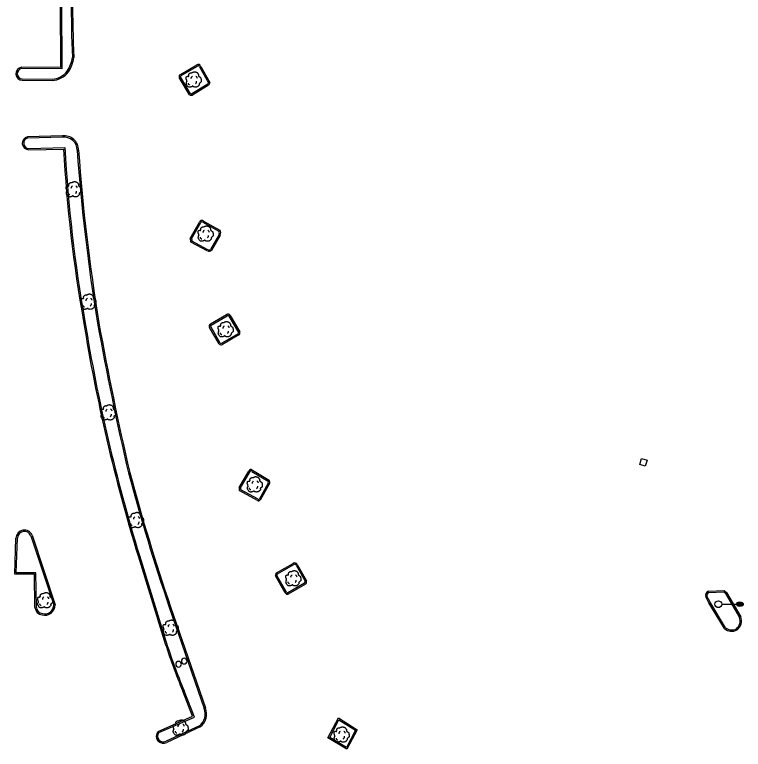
# Model space of a CAD drawing. Extents: x 2145380 to 2156929, y 139568 to 149130.
# Drawn here: x 2151216 to 2151536.9, y 144301.8 to 144625.5 of the extents above; entities that cross this region are included whole.
import ezdxf

# ---------------------------------------------------------------- set-up
doc = ezdxf.new("R2010")
doc.units = 0
for name, color, linetype in [('TOPO_Curb Back', 7, 'Continuous'), ('TOPO_DRAIN_Inlet Grate', 7, 'Continuous'), ('TOPO_Light Pole', 7, 'Continuous'), ('TOPO_Misc', 7, 'Continuous'), ('TOPO_Tree', 7, 'Continuous')]:
    doc.layers.add(name, color=color, linetype=linetype)

# ---------------------------------------------------------------- blocks, each defined once
blk = doc.blocks.new('POST')
at = {"layer": 'TOPO_Misc'}
for start, end in [(89.99996, 180.00004), (179.99996, 270.00004), (359.99996, 90.00004), (269.99996, 0.00004)]:
    blk.add_arc((-0.01, 0.03), 3.16, start, end, dxfattribs=at)
blk = doc.blocks.new('LP')
at = {"layer": 'TOPO_Light Pole'}
blk.add_line((3.81, 0), (20.32, 0), dxfattribs=at)
for points in [[(20.32, 0), (27.94, 0)], [(20.32, 0), (23.5, 0)], [(20.83, 1.27), (27.43, 1.27)], [(20.83, 1.27), (23.5, 1.27)], [(23.71, 1.27), (27.43, 1.27)], [(23.71, 0), (27.94, 0)], [(20.83, -1.27), (27.43, -1.27)], [(20.83, -1.27), (23.5, -1.27)], [(23.71, -1.27), (27.43, -1.27)]]:
    blk.add_lwpolyline(points, dxfattribs=at)
blk.add_circle((0, 0), 3.81, dxfattribs=at)
blk.add_ellipse((24.13, 0), major_axis=(3.81, 0), ratio=0.666667, dxfattribs=at)
blk = doc.blocks.new('TREE')
at = {"layer": 'TOPO_Tree'}
for points in [[(-14.1, -0.4), (-14.2, 0.5), (-14.4, 1.4), (-14.6, 2.3), (-14.8, 3.2), (-15.5, 4), (-15.7, 4.9), (-15.8, 5.6), (-15.7, 6.3), (-15.7, 7), (-15.6, 7.9), (-15.7, 8.8), (-15.1, 9.7), (-14.6, 10.4), (-13.8, 10.5), (-13, 10.7), (-12.2, 11), (-11.1, 10), (-10.4, 10.7), (-9.4, 11.7), (-10.3, 13.3), (-9.8, 14.4), (-9.6, 15.1), (-9.3, 15.9), (-8.8, 16.5), (-8.2, 17.3), (-7.5, 17.7), (-6.7, 18.1), (-6.1, 18.4), (-5.6, 18.6), (-5.1, 18.7), (-4.5, 18.7), (-4, 18.5), (-3.5, 18.1)], [(-3.5, 17.6), (-3.1, 18.3), (-2.6, 18.8), (-1.9, 19.2), (-1, 19.7), (-0.2, 20), (0.7, 20.2), (1.6, 20.5), (2.5, 20.8), (3.4, 20.8), (4.1, 20.7), (4.8, 20.5), (5.5, 20.2), (6.4, 19.9), (7.3, 19.7), (8.2, 19.2), (9.4, 18.4), (10, 17.2), (10.8, 16), (11.2, 15.3), (11.6, 14.6), (11.9, 13.9), (12.2, 13.1), (11.4, 12), (11.9, 11.2), (12, 11), (12.2, 10.9), (12.4, 10.7), (12.9, 10.4), (13.5, 10), (14, 9.7), (14.7, 9.2), (15.4, 8.7), (16.1, 8.1), (16.7, 7.5), (16.9, 6.7), (17.1, 6), (17.6, 4.4), (17.7, 2.8), (17.7, 1.2), (17.7, -0.2), (17.8, -2.2), (16.6, -3), (15.5, -3.8), (14.3, -4.6), (13.2, -5.3)], [(13.2, -5.3), (13.3, -5.8), (13.4, -6.3), (13.4, -6.7), (13.8, -8.5), (12.2, -10), (10.8, -11.5), (10, -12.3), (9.1, -12.8), (8.2, -13.1), (6, -13.8), (3.3, -13.6), (1.3, -13.1), (0.5, -12.9), (-0.1, -11.4), (-0.8, -11.5), (-2, -11.6), (-3.3, -12.8), (-4.5, -13.1), (-6.1, -13.5), (-7.8, -14), (-9.3, -13.6), (-11.4, -13.1), (-12.8, -11.4), (-14.1, -9.4), (-15.3, -7.3), (-15.6, -5.1), (-15.1, -3), (-14.9, -1.9), (-13.9, -0.8), (-13.5, 0.1)], [(-4.2, 5.1), (-4.5, 6.1), (-4.3, 7.2), (-3.8, 8.2), (-3.3, 9.3), (-2.7, 10.3), (-1.6, 11)], [(5.9, 11.2), (6.5, 10.7), (7, 10.2), (7.4, 9.5), (7.9, 8.6), (8.3, 7.6), (8.5, 6.6)], [(-11.4, -4.5), (-11.5, -5.4), (-11, -6.3), (-10.1, -7.2), (-9.3, -8), (-8.5, -8.3), (-7.7, -8.1)], [(4.8, -6.3), (5.7, -5.7), (6.3, -4.9), (6.8, -3.9), (7.4, -2.8), (7.6, -1.7), (7.5, -0.6)]]:
    blk.add_open_spline(points, degree=3, dxfattribs=at)

msp = doc.modelspace()

# ---------------------------------------------------------------- linework, layer by layer
at = {"layer": 'TOPO_Curb Back'}
for p, q in [((2151236.01, 144630.63), (2151236.15, 144602.25)), ((2151236.61, 144630.63), (2151236.75, 144601.65)), ((2151236.15, 144602.25), (2151218.95, 144602.38)), ((2151236.75, 144601.65), (2151219, 144601.78)), ((2151219.3, 144596.63), (2151232.53, 144596.55)), ((2151219.32, 144597.23), (2151232.51, 144597.15)), ((2151521.54, 144371.52), (2151528.52, 144371.84)), ((2151521.54, 144371.52), (2151528.52, 144371.84)), ((2151521.66, 144370.93), (2151528.28, 144371.22)), ((2151521.66, 144370.93), (2151528.28, 144371.22)), ((2151528.28, 144371.22), (2151529, 144370.51)), ((2151528.28, 144371.22), (2151529, 144370.51)), ((2151528.52, 144371.84), (2151529.48, 144370.88)), ((2151528.52, 144371.84), (2151529.48, 144370.88)), ((2151529, 144370.51), (2151535.23, 144359.92)), ((2151529, 144370.51), (2151535.23, 144359.92)), ((2151529.48, 144370.88), (2151535.77, 144360.19)), ((2151529.48, 144370.88), (2151535.77, 144360.19)), ((2151521.74, 144366.42), (2151520.34, 144369.09)), ((2151521.74, 144366.42), (2151520.34, 144369.09)), ((2151522.26, 144366.71), (2151520.9, 144369.32)), ((2151522.26, 144366.71), (2151520.9, 144369.32)), ((2151528.63, 144355.03), (2151521.74, 144366.42)), ((2151528.63, 144355.03), (2151521.74, 144366.42)), ((2151529.09, 144355.42), (2151522.26, 144366.71)), ((2151529.09, 144355.42), (2151522.26, 144366.71))]:
    msp.add_line(p, q, dxfattribs=at)
for points in [[(2151289.03, 144599.19), (2151296.19, 144603.39)], [(2151289.33, 144598.68), (2151296.53, 144602.89)], [(2151297.32, 144602.54), (2151301.36, 144595.5)], [(2151297.9, 144602.75), (2151301.98, 144595.64)], [(2151293.01, 144590.23), (2151288.5, 144597.85)], [(2151293.44, 144590.68), (2151289.03, 144598.13)], [(2151301.06, 144594.96), (2151294.01, 144590.64)], [(2151301.42, 144594.48), (2151294.26, 144590.09)], [(2151236.97, 144572.1), (2151221.56, 144571.72)], [(2151237.02, 144571.5), (2151221.64, 144571.12)], [(2151222.19, 144566.6), (2151238.09, 144566.94)], [(2151222.19, 144566), (2151237.52, 144566.33)], [(2151293.3, 144526.94), (2151297.4, 144534.14)], [(2151293.9, 144526.78), (2151297.96, 144533.9)], [(2151298.79, 144534.05), (2151305.86, 144530.18)], [(2151299.08, 144534.57), (2151306.27, 144530.64)], [(2151306, 144528.65), (2151302.2, 144522.12)], [(2151301.12, 144521.96), (2151294.06, 144525.73)], [(2151306.54, 144528.37), (2151302.69, 144521.77)], [(2151300.83, 144521.43), (2151293.57, 144525.32)], [(2151302.2, 144489.25), (2151309.25, 144493.36)], [(2151310.82, 144493.03), (2151315.16, 144485.78)], [(2151302.51, 144488.73), (2151309.6, 144492.87)], [(2151310.29, 144492.74), (2151314.6, 144485.55)], [(2151306.01, 144480.5), (2151301.81, 144487.77)], [(2151306.5, 144480.86), (2151302.31, 144488.1)], [(2151314.37, 144484.89), (2151307.23, 144480.78)], [(2151314.71, 144484.4), (2151307.54, 144480.27)], [(2151314.92, 144417.23), (2151319.08, 144424.43)], [(2151315.48, 144417), (2151319.64, 144424.2)], [(2151320.4, 144424.31), (2151327.64, 144419.94)], [(2151320.71, 144424.83), (2151328.07, 144420.38)], [(2151327.7, 144419.15), (2151323.67, 144411.98)], [(2151328.24, 144418.9), (2151324.15, 144411.6)], [(2151322.95, 144411.48), (2151315.08, 144415.67)], [(2151323.26, 144411.99), (2151315.53, 144416.11)], [(2151223.1, 144395.97), (2151233.24, 144365.48)], [(2151223.67, 144396.16), (2151233.84, 144365.57)], [(2151224.92, 144364.35), (2151224.75, 144379.06), (2151215.99, 144379.06), (2151216.55, 144394.9)], [(2151225.52, 144364.38), (2151225.34, 144379.66), (2151216.61, 144379.66), (2151217.15, 144394.87)], [(2151270.36, 144387.04), (2151281.86, 144349.81)], [(2151270.93, 144387.21), (2151282.44, 144349.99)], [(2151331.26, 144379.67), (2151338.59, 144383.76)], [(2151331.67, 144379.21), (2151338.9, 144383.25)], [(2151339.9, 144382.95), (2151343.89, 144375.91)], [(2151340.42, 144383.25), (2151344.44, 144376.15)], [(2151335.16, 144370.73), (2151330.9, 144378.29)], [(2151335.68, 144371.03), (2151331.48, 144378.48)], [(2151343.7, 144375.09), (2151336.25, 144370.78)], [(2151344.07, 144374.61), (2151336.47, 144370.22)], [(2151284.06, 144364.49), (2151299.44, 144319.89)], [(2151284.63, 144364.68), (2151300, 144320.1)], [(2151279.15, 144309.69), (2151294.34, 144316.38), (2151290.07, 144327.4)], [(2151279.52, 144309.2), (2151295.11, 144316.06), (2151290.63, 144327.63)], [(2151362.35, 144301.85), (2151353.94, 144306.85), (2151358.57, 144315.7), (2151366.87, 144310.46), (2151362.35, 144301.85)], [(2151297.32, 144312.24), (2151282.72, 144305.43)], [(2151362.12, 144302.69), (2151354.73, 144307.08), (2151358.8, 144314.84), (2151366.08, 144310.25), (2151362.12, 144302.69)], [(2151297.63, 144311.72), (2151282.99, 144304.9)]]:
    msp.add_lwpolyline(points, dxfattribs=at)
for centre, radius, start, end in [((2151878.85, 144633.36), 638, 177.79539, 182.39496), ((2151878.81, 144633.36), 637.36, 177.79529, 182.39953), ((2151227.8, 144608.35), 13.7, 325.7915, 353.0969), ((2151227.8, 144608.35), 14.3, 325.7294, 353.2943), ((2151296.83, 144602.51), 1.09, 12.7814, 125.9521), ((2151219.44, 144599.52), 2.9, 99.7279, 267.2123), ((2151219.44, 144599.52), 2.3, 100.9814, 266.9141), ((2151232.07, 144606.01), 8.87, 272.8829, 322.7873), ((2151232.07, 144606.01), 9.47, 272.7781, 322.8833), ((2151296.83, 144602.51), 0.492, 4.2947, 128.7005), ((2151289.39, 144598.28), 0.985, 107.6233, 206.0183), ((2151289.39, 144598.28), 0.385, 107.6109, 203.2732), ((2151300.41, 144595.68), 0.971, 312.4348, 349.6721), ((2151300.41, 144595.68), 1.57, 310.0922, 358.5177), ((2151293.79, 144591.52), 1.5, 239.0515, 288.2716), ((2151293.79, 144591.52), 0.903, 247.5425, 284.4401), ((2151222.22, 144568.9), 2.9, 103.23, 269.3742), ((2151222.22, 144568.9), 2.3, 104.6894, 269.1446), ((2151237.82, 144565.86), 6.3, 359.362, 97.668), ((2151237.82, 144565.86), 5.7, 359.1202, 97.9898), ((2151863.97, 144600.38), 627.37, 183.11107, 190.1049), ((2151863.95, 144600.37), 626.75, 183.05784, 190.10542), ((2152067.63, 144624.34), 826.2, 184.0653, 189.38751), ((2152067.62, 144624.34), 825.58, 184.06703, 189.38732), ((2151298.39, 144533.79), 1.05, 43.5848, 160.8421), ((2151298.39, 144533.79), 0.448, 43.5891, 166.4303), ((2151304.51, 144529.29), 1.62, 336.777, 33.5443), ((2151304.51, 144529.29), 2.22, 335.7599, 37.6617), ((2151298.28, 144526.93), 4.99, 179.8899, 198.8565), ((2151298.29, 144526.93), 4.39, 181.8967, 195.8482), ((2151301.56, 144522.73), 0.888, 240.543, 316.6651), ((2151301.56, 144522.73), 1.49, 240.8479, 319.6638), ((2151309.9, 144492.56), 1.03, 26.9569, 129.4908), ((2151309.9, 144492.56), 0.427, 24.7878, 134.6003), ((2152004.27, 144612.24), 767.69, 189.13918, 197.05869), ((2152004.3, 144612.25), 767.12, 189.13903, 197.05857), ((2152511.62, 144714.47), 1279.04, 190.127, 193.14097), ((2152511.65, 144714.48), 1278.48, 190.1272, 193.14047), ((2151302.61, 144488.35), 0.983, 111.4582, 216.4427), ((2151302.61, 144488.35), 0.383, 111.4613, 220.3287), ((2151313.9, 144485.42), 0.708, 311.6209, 10.281), ((2151313.9, 144485.42), 1.31, 308.5239, 15.7665), ((2151306.91, 144481.27), 1.18, 220.3573, 302.188), ((2151306.91, 144481.27), 0.581, 224.7835, 303.1631), ((2151320.02, 144424.13), 0.99, 39.4023, 162.3199), ((2152163.26, 144664), 928.81, 194.99487, 198.81225), ((2152163.34, 144664.02), 928.3, 194.99556, 198.81197), ((2151320.02, 144424.13), 0.39, 39.3965, 169.6946), ((2151326.77, 144419.48), 0.978, 340.5353, 27.9478), ((2151326.77, 144419.48), 1.58, 338.4476, 34.6274), ((2151316.89, 144416.64), 2.06, 163.4746, 208.1298), ((2151316.89, 144416.64), 1.46, 166.0299, 201.5112), ((2151323.47, 144412.25), 0.937, 235.699, 316.164), ((2151323.47, 144412.25), 0.337, 231.5285, 306.3266), ((2151220.26, 144394.71), 3.71, 23.5039, 177.0133), ((2151220.26, 144394.71), 3.11, 23.5041, 176.9268), ((2151339.28, 144382.7), 1.26, 24.497, 123.3882), ((2151339.28, 144382.7), 0.664, 24.4983, 125.004), ((2151332.64, 144378.57), 1.76, 141.2792, 189.1682), ((2151332.63, 144378.57), 1.16, 146.4865, 184.4297), ((2151343.05, 144375.67), 0.869, 318.2218, 15.8724), ((2151343.05, 144375.67), 1.47, 313.9989, 19.0244), ((2151336.15, 144371.33), 1.16, 211.5683, 285.9877), ((2151336.15, 144371.33), 0.56, 212.5045, 279.792), ((2151522.17, 144369.7), 1.93, 109.0546, 198.6059), ((2151522.17, 144369.7), 1.93, 109.0546, 198.6059), ((2151522.17, 144369.7), 1.33, 112.4642, 196.7662), ((2151522.17, 144369.7), 1.33, 112.4642, 196.7662), ((2151228.65, 144364.74), 3.75, 185.9612, 261.1247), ((2151228.65, 144364.74), 3.15, 186.4428, 261.5633), ((2151229.17, 144365.58), 4.68, 256.4948, 359.9076), ((2151229.17, 144365.58), 4.08, 256.1506, 358.5823), ((2151531.35, 144358.35), 4.19, 306.6122, 22.0406), ((2151531.35, 144358.35), 4.19, 306.6122, 22.0406), ((2151531.35, 144358.35), 4.79, 306.1929, 22.5884), ((2151531.35, 144358.35), 4.79, 306.1929, 22.5884), ((2151531.78, 144358.58), 4.75, 228.4304, 300.3515), ((2151531.78, 144358.58), 4.75, 228.4304, 300.3515), ((2151531.78, 144358.58), 4.15, 229.645, 299.9284), ((2151531.78, 144358.58), 4.15, 229.645, 299.9284), ((2151531, 144428.37), 261.23, 197.5024, 202.7379), ((2151531, 144428.37), 260.63, 197.5024, 202.7396), ((2151293.41, 144317.44), 6.51, 306.9027, 22.1425), ((2151293.41, 144317.44), 7.11, 306.3869, 22.0082), ((2151281.45, 144307.6), 3.11, 137.6524, 299.7224), ((2151281.45, 144307.6), 2.51, 140.4026, 300.2581)]:
    msp.add_arc(centre, radius, start, end, dxfattribs=at)
at = {"layer": 'TOPO_DRAIN_Inlet Grate'}
msp.add_lwpolyline([(2151494.53, 144429.23), (2151493.75, 144426.58), (2151491.31, 144427.3), (2151492.09, 144429.95)], close=True, dxfattribs=at)

# ---------------------------------------------------------------- block references
at = {"layer": 'TOPO_Light Pole', "xscale": 0.39370000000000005, "yscale": 0.3937000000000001}
msp.add_blockref('LP', (2151525.91, 144365.77), dxfattribs=at)
msp.add_blockref('LP', (2151525.91, 144365.77), dxfattribs=at)
at = {"layer": 'TOPO_Misc', "xscale": 0.39370000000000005, "yscale": 0.3937000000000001}
for p in [(2151290.67, 144340.69), (2151288.18, 144339.32)]:
    msp.add_blockref('POST', p, dxfattribs=at)
at = {"layer": 'TOPO_Tree', "xscale": 0.19685000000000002, "yscale": 0.19685000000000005}
for p in [(2151294.62, 144596.29), (2151241.78, 144547.92), (2151299.9, 144528.4), (2151248.3, 144498.39), (2151308.7, 144486.27), (2151257.09, 144449.61), (2151321.54, 144417.91), (2151269.26, 144402.18), (2151338.52, 144376.54), (2151229.2, 144366.86), (2151284.5, 144354.75), (2151288.86, 144310.77), (2151359.78, 144307.69)]:
    msp.add_blockref('TREE', p, dxfattribs=at)

doc.saveas('drawing.dxf')
